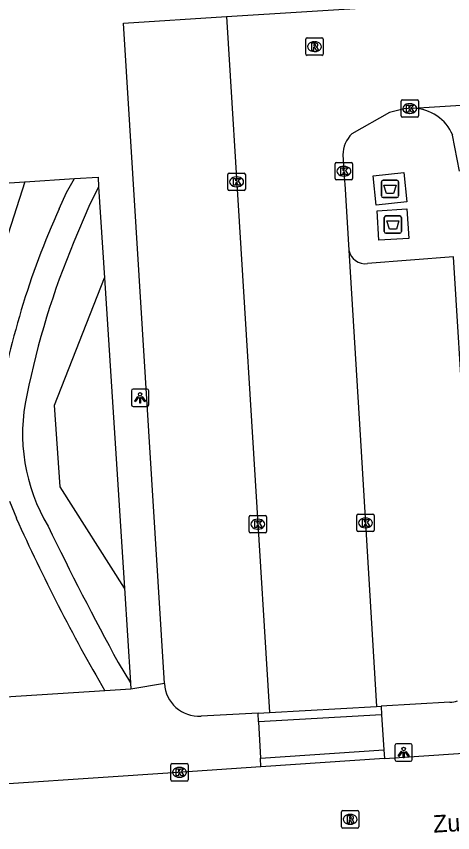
# Model space of a CAD drawing. Extents: x 159689 to 160786, y 387323 to 388339.
# Drawn here: x 160389.12 to 160414.22, y 387693.84 to 387740.81 of the extents above; entities that cross this region are included whole.
import ezdxf

# ---------------------------------------------------------------- set-up
doc = ezdxf.new("R2010")
doc.units = 0
for name, color, linetype in [('IMGEO_Afval_apart_plaats', 7, 'Continuous'), ('IMGEO_Groenvoorziening', 7, 'Continuous'), ('IMGEO_Kolk', 7, 'Continuous'), ('IMGEO_Lichtpunt', 7, 'Continuous'), ('IMGEO_Openbare_ruimte_label', 7, 'Continuous'), ('IMGEO_Rijbaan_lokaal_open', 7, 'Continuous'), ('IMGEO_Rioolput', 7, 'Continuous'), ('IMGEO_Voetpad_gesloten', 7, 'Continuous'), ('IMGEO_Voetpad_halfverhard', 7, 'Continuous'), ('IMGEO_Voetpad_open', 7, 'Continuous')]:
    doc.layers.add(name, color=color, linetype=linetype)

msp = doc.modelspace()

# ---------------------------------------------------------------- linework, layer by layer
at = {"layer": 'IMGEO_Afval_apart_plaats'}
for p, q in [((160410.117, 387730.477), (160410.117, 387731.277)), ((160410.117, 387731.277), (160410.117, 387730.477)), ((160410.217, 387731.377), (160411.007, 387731.377)), ((160411.007, 387731.377), (160410.217, 387731.377)), ((160411.107, 387731.277), (160411.107, 387730.477)), ((160411.107, 387730.477), (160411.107, 387731.277)), ((160411.007, 387730.377), (160410.217, 387730.377)), ((160410.217, 387730.377), (160411.007, 387730.377)), ((160410.382, 387729.322), (160411.172, 387729.322)), ((160411.172, 387729.322), (160410.382, 387729.322)), ((160410.282, 387728.422), (160410.282, 387729.222)), ((160410.282, 387729.222), (160410.282, 387728.422)), ((160411.272, 387729.222), (160411.272, 387728.422)), ((160411.272, 387728.422), (160411.272, 387729.222)), ((160411.172, 387728.322), (160410.382, 387728.322)), ((160410.382, 387728.322), (160411.172, 387728.322))]:
    msp.add_line(p, q, dxfattribs=at)
for points in [[(160410.26, 387731.091), (160410.964, 387731.091), (160410.815, 387730.621), (160410.409, 387730.621), (160410.26, 387731.091)], [(160410.425, 387729.036), (160411.129, 387729.036), (160410.98, 387728.566), (160410.574, 387728.566), (160410.425, 387729.036)]]:
    msp.add_lwpolyline(points, dxfattribs=at)
for centre, start, end in [((160410.217, 387731.277), 90, 180), ((160410.217, 387731.277), 90, 180), ((160411.007, 387731.277), 0, 90), ((160411.007, 387731.277), 360, 90), ((160410.217, 387730.477), 180, 270), ((160410.217, 387730.477), 180, 270), ((160411.007, 387730.477), 270, 0), ((160411.007, 387730.477), 270, 0), ((160410.382, 387729.222), 90, 180), ((160410.382, 387729.222), 90, 180), ((160411.172, 387729.222), 0, 90), ((160411.172, 387729.222), 360, 90), ((160410.382, 387728.422), 180, 270), ((160410.382, 387728.422), 180, 270), ((160411.172, 387728.422), 270, 0), ((160411.172, 387728.422), 270, 0)]:
    msp.add_arc(centre, 0.1, start, end, dxfattribs=at)
at = {"layer": 'IMGEO_Groenvoorziening'}
for points in [[(160389.614, 387731.283), (160386.571, 387721.835), (160379.759, 387730.652)], [(160395.341, 387707.906), (160391.646, 387713.739), (160391.325, 387718.429), (160394.193, 387725.756)]]:
    msp.add_lwpolyline(points, dxfattribs=at)
at = {"layer": 'IMGEO_Kolk'}
for p, q in [((160411.247, 387735.075), (160411.247, 387735.927)), ((160411.322, 387736.001), (160412.174, 387736.001)), ((160412.248, 387735.927), (160412.248, 387735.075)), ((160411.735, 387735.781), (160411.76, 387735.781)), ((160412.174, 387735.001), (160411.322, 387735.001)), ((160411.758, 387735.221), (160411.733, 387735.221)), ((160407.463, 387731.468), (160407.463, 387732.32)), ((160407.538, 387732.394), (160408.39, 387732.394)), ((160407.951, 387732.174), (160407.976, 387732.174)), ((160408.464, 387732.32), (160408.464, 387731.468)), ((160401.292, 387730.857), (160401.292, 387731.709)), ((160401.367, 387731.783), (160402.219, 387731.783)), ((160402.293, 387731.709), (160402.293, 387730.857)), ((160401.78, 387731.563), (160401.805, 387731.563)), ((160408.39, 387731.394), (160407.538, 387731.394)), ((160407.974, 387731.614), (160407.949, 387731.614)), ((160402.219, 387730.783), (160401.367, 387730.783)), ((160401.803, 387731.003), (160401.778, 387731.003)), ((160402.514, 387711.162), (160402.514, 387712.014)), ((160402.589, 387712.088), (160403.441, 387712.088)), ((160403.515, 387712.014), (160403.515, 387711.162)), ((160408.704, 387711.233), (160408.704, 387712.085)), ((160408.779, 387712.159), (160409.631, 387712.159)), ((160409.705, 387712.085), (160409.705, 387711.233)), ((160403.002, 387711.868), (160403.027, 387711.868)), ((160409.192, 387711.939), (160409.217, 387711.939)), ((160403.441, 387711.088), (160402.589, 387711.088)), ((160403.025, 387711.308), (160403, 387711.308)), ((160409.631, 387711.159), (160408.779, 387711.159)), ((160409.215, 387711.379), (160409.19, 387711.379)), ((160398.003, 387696.884), (160398.003, 387697.736)), ((160398.078, 387697.81), (160398.93, 387697.81)), ((160398.491, 387697.59), (160398.516, 387697.59)), ((160399.004, 387697.736), (160399.004, 387696.884)), ((160398.514, 387697.03), (160398.489, 387697.03)), ((160398.93, 387696.81), (160398.078, 387696.81))]:
    msp.add_line(p, q, dxfattribs=at)
for points in [[(160411.247, 387735.075), (160411.247, 387735.927)], [(160411.322, 387736.001), (160412.174, 387736.001)], [(160412.248, 387735.927), (160412.248, 387735.075)], [(160411.568, 387735.701), (160411.691, 387735.701), (160411.691, 387735.55), (160411.821, 387735.701), (160411.985, 387735.701), (160411.839, 387735.55), (160411.992, 387735.301), (160411.84, 387735.301), (160411.755, 387735.465), (160411.691, 387735.398), (160411.691, 387735.301), (160411.568, 387735.301), (160411.568, 387735.701)], [(160412.174, 387735.001), (160411.322, 387735.001)], [(160407.463, 387731.468), (160407.463, 387732.32)], [(160407.538, 387732.394), (160408.39, 387732.394)], [(160408.464, 387732.32), (160408.464, 387731.468)], [(160401.292, 387730.857), (160401.292, 387731.709)], [(160401.367, 387731.783), (160402.219, 387731.783)], [(160402.293, 387731.709), (160402.293, 387730.857)], [(160407.784, 387732.094), (160407.907, 387732.094), (160407.907, 387731.943), (160408.037, 387732.094), (160408.201, 387732.094), (160408.055, 387731.943), (160408.208, 387731.694), (160408.056, 387731.694), (160407.971, 387731.858), (160407.907, 387731.791), (160407.907, 387731.694), (160407.784, 387731.694), (160407.784, 387732.094)], [(160401.613, 387731.483), (160401.736, 387731.483), (160401.736, 387731.332), (160401.866, 387731.483), (160402.03, 387731.483), (160401.884, 387731.332), (160402.037, 387731.083), (160401.885, 387731.083), (160401.8, 387731.247), (160401.736, 387731.18), (160401.736, 387731.083), (160401.613, 387731.083), (160401.613, 387731.483)], [(160408.39, 387731.394), (160407.538, 387731.394)], [(160402.219, 387730.783), (160401.367, 387730.783)], [(160402.514, 387711.162), (160402.514, 387712.014)], [(160402.589, 387712.088), (160403.441, 387712.088)], [(160403.515, 387712.014), (160403.515, 387711.162)], [(160408.704, 387711.233), (160408.704, 387712.085)], [(160408.779, 387712.159), (160409.631, 387712.159)], [(160409.705, 387712.085), (160409.705, 387711.233)], [(160402.835, 387711.788), (160402.958, 387711.788), (160402.958, 387711.637), (160403.088, 387711.788), (160403.252, 387711.788), (160403.106, 387711.637), (160403.259, 387711.388), (160403.107, 387711.388), (160403.022, 387711.552), (160402.958, 387711.485), (160402.958, 387711.388), (160402.835, 387711.388), (160402.835, 387711.788)], [(160409.025, 387711.859), (160409.148, 387711.859), (160409.148, 387711.708), (160409.278, 387711.859), (160409.442, 387711.859), (160409.296, 387711.708), (160409.449, 387711.459), (160409.297, 387711.459), (160409.212, 387711.623), (160409.148, 387711.556), (160409.148, 387711.459), (160409.025, 387711.459), (160409.025, 387711.859)], [(160403.441, 387711.088), (160402.589, 387711.088)], [(160409.631, 387711.159), (160408.779, 387711.159)], [(160398.003, 387696.884), (160398.003, 387697.736)], [(160398.078, 387697.81), (160398.93, 387697.81)], [(160398.324, 387697.51), (160398.447, 387697.51), (160398.447, 387697.359), (160398.577, 387697.51), (160398.741, 387697.51), (160398.595, 387697.359), (160398.748, 387697.11), (160398.596, 387697.11), (160398.511, 387697.274), (160398.447, 387697.207), (160398.447, 387697.11), (160398.324, 387697.11), (160398.324, 387697.51)], [(160399.004, 387697.736), (160399.004, 387696.884)], [(160398.93, 387696.81), (160398.078, 387696.81)]]:
    msp.add_lwpolyline(points, dxfattribs=at)
for centre, start, end in [((160411.324, 387735.925), 91.552, 178.448), ((160411.324, 387735.925), 91.552, 178.448), ((160412.172, 387735.925), 1.552, 88.448), ((160412.172, 387735.925), 1.552, 88.448), ((160411.324, 387735.077), 181.552, 268.448), ((160411.324, 387735.077), 181.552, 268.448), ((160412.172, 387735.077), 271.552, 358.448), ((160412.172, 387735.077), 271.552, 358.448), ((160407.54, 387732.318), 91.552, 178.448), ((160407.54, 387732.318), 91.552, 178.448), ((160408.388, 387732.318), 1.552, 88.448), ((160408.388, 387732.318), 1.552, 88.448), ((160401.369, 387731.707), 91.552, 178.448), ((160401.369, 387731.707), 91.552, 178.448), ((160402.217, 387731.707), 1.552, 88.448), ((160402.217, 387731.707), 1.552, 88.448), ((160407.54, 387731.47), 181.552, 268.448), ((160407.54, 387731.47), 181.552, 268.448), ((160408.388, 387731.47), 271.552, 358.448), ((160408.388, 387731.47), 271.552, 358.448), ((160401.369, 387730.859), 181.552, 268.448), ((160401.369, 387730.859), 181.552, 268.448), ((160402.217, 387730.859), 271.552, 358.448), ((160402.217, 387730.859), 271.552, 358.448), ((160402.591, 387712.012), 91.552, 178.448), ((160402.591, 387712.012), 91.552, 178.448), ((160403.439, 387712.012), 1.552, 88.448), ((160403.439, 387712.012), 1.552, 88.448), ((160408.781, 387712.083), 91.552, 178.448), ((160408.781, 387712.083), 91.552, 178.448), ((160409.629, 387712.083), 1.552, 88.448), ((160409.629, 387712.083), 1.552, 88.448), ((160402.591, 387711.164), 181.552, 268.448), ((160402.591, 387711.164), 181.552, 268.448), ((160403.439, 387711.164), 271.552, 358.448), ((160403.439, 387711.164), 271.552, 358.448), ((160408.781, 387711.235), 181.552, 268.448), ((160408.781, 387711.235), 181.552, 268.448), ((160409.629, 387711.235), 271.552, 358.448), ((160409.629, 387711.235), 271.552, 358.448), ((160398.08, 387697.734), 91.552, 178.448), ((160398.08, 387697.734), 91.552, 178.448), ((160398.928, 387697.734), 1.552, 88.448), ((160398.928, 387697.734), 1.552, 88.448), ((160398.08, 387696.886), 181.552, 268.448), ((160398.08, 387696.886), 181.552, 268.448), ((160398.928, 387696.886), 271.552, 358.448), ((160398.928, 387696.886), 271.552, 358.448)]:
    msp.add_arc(centre, 0.0765, start, end, dxfattribs=at)
for centre, major_axis, ratio, start_param, end_param in [((160411.734, 387735.501), (-0.387, 0.002), 0.722429, 4.712389, 7.853982), ((160411.759, 387735.501), (-0.39, 0.002), 0.717154, 1.570796, 4.712389), ((160407.95, 387731.894), (-0.387, 0.002), 0.722429, 4.712389, 7.853982), ((160407.975, 387731.894), (-0.39, 0.002), 0.717154, 1.570796, 4.712389), ((160401.779, 387731.283), (-0.387, 0.002), 0.722429, 4.712389, 7.853982), ((160401.804, 387731.283), (-0.39, 0.002), 0.717154, 1.570796, 4.712389), ((160403.001, 387711.588), (-0.387, 0.002), 0.722429, 4.712389, 7.853982), ((160403.026, 387711.588), (-0.39, 0.002), 0.717154, 1.570796, 4.712389), ((160409.191, 387711.659), (-0.387, 0.002), 0.722429, 4.712389, 7.853982), ((160409.216, 387711.659), (-0.39, 0.002), 0.717154, 1.570796, 4.712389), ((160398.49, 387697.31), (-0.387, 0.002), 0.722429, 4.712389, 7.853982), ((160398.515, 387697.31), (-0.39, 0.002), 0.717154, 1.570796, 4.712389)]:
    msp.add_ellipse(centre, major_axis=major_axis, ratio=ratio, start_param=start_param, end_param=end_param, dxfattribs=at)
at = {"layer": 'IMGEO_Lichtpunt'}
for p, q in [((160395.742, 387719.261), (160395.742, 387718.454)), ((160395.742, 387719.261), (160395.742, 387718.454)), ((160396.644, 387719.356), (160395.836, 387719.356)), ((160396.644, 387719.356), (160395.836, 387719.356)), ((160396.738, 387718.454), (160396.738, 387719.261)), ((160396.738, 387718.454), (160396.738, 387719.261)), ((160395.836, 387718.36), (160396.644, 387718.36)), ((160395.836, 387718.36), (160396.644, 387718.36)), ((160410.898, 387698.854), (160410.898, 387698.047)), ((160410.898, 387698.854), (160410.898, 387698.047)), ((160411.8, 387698.949), (160410.992, 387698.949)), ((160411.8, 387698.949), (160410.992, 387698.949)), ((160411.894, 387698.047), (160411.894, 387698.854)), ((160411.894, 387698.047), (160411.894, 387698.854)), ((160410.992, 387697.953), (160411.8, 387697.953)), ((160410.992, 387697.953), (160411.8, 387697.953))]:
    msp.add_line(p, q, dxfattribs=at)
for points in [[(160396.116, 387718.925), (160396.155, 387718.897), (160395.967, 387718.635), (160395.929, 387718.662), (160396.116, 387718.925)], [(160396.218, 387718.877), (160396.265, 387718.877), (160396.265, 387718.555), (160396.218, 387718.555), (160396.218, 387718.877)], [(160396.328, 387718.897), (160396.366, 387718.924), (160396.553, 387718.662), (160396.514, 387718.634), (160396.328, 387718.897)], [(160411.272, 387698.518), (160411.311, 387698.49), (160411.123, 387698.228), (160411.085, 387698.255), (160411.272, 387698.518)], [(160411.374, 387698.47), (160411.421, 387698.47), (160411.421, 387698.148), (160411.374, 387698.148), (160411.374, 387698.47)], [(160411.484, 387698.49), (160411.522, 387698.517), (160411.709, 387698.255), (160411.67, 387698.227), (160411.484, 387698.49)]]:
    msp.add_lwpolyline(points, dxfattribs=at)
for centre in [(160396.241, 387719.059), (160411.397, 387698.652)]:
    msp.add_circle(centre, 0.0994, dxfattribs=at)
for centre, start, end in [((160395.836, 387719.261), 90, 180), ((160395.836, 387719.261), 90, 180), ((160396.644, 387719.261), 0, 90), ((160396.644, 387719.261), 0, 90), ((160395.836, 387718.454), 180, 270), ((160395.836, 387718.454), 180, 270), ((160396.644, 387718.454), 270, 0), ((160396.644, 387718.454), 270, 360), ((160410.992, 387698.854), 90, 180), ((160410.992, 387698.854), 90, 180), ((160411.8, 387698.854), 0, 90), ((160411.8, 387698.854), 0, 90), ((160410.992, 387698.047), 180, 270), ((160410.992, 387698.047), 180, 270), ((160411.8, 387698.047), 270, 0), ((160411.8, 387698.047), 270, 360)]:
    msp.add_arc(centre, 0.0946, start, end, dxfattribs=at)
at = {"layer": 'IMGEO_Rijbaan_lokaal_open'}
for points in [[(160401.205, 387740.791), (160474.828, 387745.401), (160475.198, 387739.486)], [(160401.205, 387740.791), (160403.689, 387700.759)], [(160411.947, 387735.514), (160475.198, 387739.486)], [(160411.947, 387735.514), (160411.435, 387735.482), (160410.59, 387735.278), (160408.421, 387734.047)], [(160407.905, 387732.831), (160407.998, 387731.324), (160408.01, 387731.163), (160408.247, 387727.351)], [(160408.247, 387727.351), (160408.92, 387716.402), (160409.837, 387701.102)], [(160410.295, 387698.102), (160425.883, 387699.152), (160447.454, 387700.489), (160464.79, 387701.481), (160477.777, 387702.367), (160477.957, 387702.379), (160486.008, 387702.939), (160491.682, 387703.355)], [(160403.689, 387700.759), (160409.837, 387701.102)], [(160410.295, 387698.102), (160403.188, 387697.624)], [(160403.188, 387697.624), (160398.414, 387697.302), (160369.75, 387695.391)]]:
    msp.add_lwpolyline(points, dxfattribs=at)
msp.add_arc((160409.643, 387732.811), 1.738, 134.6715, 179.3414, dxfattribs=at)
at = {"layer": 'IMGEO_Rioolput'}
for p, q in [((160405.769, 387738.636), (160405.769, 387739.488)), ((160405.844, 387739.562), (160406.696, 387739.562)), ((160406.257, 387739.342), (160406.282, 387739.342)), ((160406.77, 387739.488), (160406.77, 387738.636)), ((160406.28, 387738.782), (160406.255, 387738.782)), ((160406.696, 387738.562), (160405.844, 387738.562)), ((160407.817, 387694.18), (160407.817, 387695.032)), ((160407.892, 387695.106), (160408.744, 387695.106)), ((160408.818, 387695.032), (160408.818, 387694.18)), ((160408.305, 387694.886), (160408.33, 387694.886)), ((160408.744, 387694.106), (160407.892, 387694.106)), ((160408.328, 387694.326), (160408.303, 387694.326))]:
    msp.add_line(p, q, dxfattribs=at)
for points in [[(160405.769, 387738.636), (160405.769, 387739.488)], [(160405.844, 387739.562), (160406.696, 387739.562)], [(160406.358, 387739.26), (160406.106, 387739.262), (160406.106, 387738.862)], [(160406.77, 387739.488), (160406.77, 387738.636)], [(160406.106, 387738.862), (160406.23, 387738.862), (160406.23, 387739.024), (160406.241, 387739.024)], [(160406.284, 387739.181), (160406.23, 387739.181), (160406.23, 387739.1)], [(160406.23, 387739.1), (160406.282, 387739.1)], [(160406.288, 387738.995), (160406.359, 387738.862), (160406.499, 387738.862), (160406.434, 387738.988)], [(160406.696, 387738.562), (160405.844, 387738.562)], [(160407.817, 387694.18), (160407.817, 387695.032)], [(160407.892, 387695.106), (160408.744, 387695.106)], [(160408.818, 387695.032), (160408.818, 387694.18)], [(160408.406, 387694.804), (160408.154, 387694.806), (160408.154, 387694.406)], [(160408.154, 387694.406), (160408.278, 387694.406), (160408.278, 387694.568), (160408.289, 387694.568)], [(160408.332, 387694.725), (160408.278, 387694.725), (160408.278, 387694.644)], [(160408.278, 387694.644), (160408.33, 387694.644)], [(160408.744, 387694.106), (160407.892, 387694.106)], [(160408.336, 387694.539), (160408.407, 387694.406), (160408.547, 387694.406), (160408.482, 387694.532)]]:
    msp.add_lwpolyline(points, dxfattribs=at)
for centre, radius, start, end in [((160405.846, 387739.486), 0.0765, 91.552, 178.448), ((160405.846, 387739.486), 0.0765, 91.552, 178.448), ((160406.357, 387739.15), 0.109, 350.3612, 89.416), ((160406.694, 387739.486), 0.0765, 1.552, 88.448), ((160406.694, 387739.486), 0.0765, 1.552, 88.448), ((160406.24, 387738.971), 0.0533, 26.0293, 88.6989), ((160406.266, 387739.289), 0.19, 274.7715, 282.9687), ((160406.29, 387739.085), 0.0964, 77.0061, 93.1865), ((160406.304, 387739.142), 0.0378, 276.6634, 79.6772), ((160406.355, 387739.15), 0.112, 277.5842, 350.9817), ((160406.339, 387738.935), 0.108, 29.5134, 73.7905), ((160405.846, 387738.638), 0.0765, 181.552, 268.448), ((160405.846, 387738.638), 0.0765, 181.552, 268.448), ((160406.694, 387738.638), 0.0765, 271.552, 358.448), ((160406.694, 387738.638), 0.0765, 271.552, 358.448), ((160407.894, 387695.03), 0.0765, 91.552, 178.448), ((160407.894, 387695.03), 0.0765, 91.552, 178.448), ((160408.742, 387695.03), 0.0765, 1.552, 88.448), ((160408.742, 387695.03), 0.0765, 1.552, 88.448), ((160408.288, 387694.515), 0.0533, 26.0293, 88.6989), ((160408.314, 387694.833), 0.19, 274.7715, 282.9687), ((160408.338, 387694.629), 0.0964, 77.0061, 93.1865), ((160408.352, 387694.686), 0.0378, 276.6634, 79.6772), ((160408.405, 387694.694), 0.109, 350.3612, 89.416), ((160408.403, 387694.694), 0.112, 277.5842, 350.9817), ((160408.387, 387694.479), 0.108, 29.5134, 73.7905), ((160407.894, 387694.182), 0.0765, 181.552, 268.448), ((160407.894, 387694.182), 0.0765, 181.552, 268.448), ((160408.742, 387694.182), 0.0765, 271.552, 358.448), ((160408.742, 387694.182), 0.0765, 271.552, 358.448)]:
    msp.add_arc(centre, radius, start, end, dxfattribs=at)
for centre, major_axis, ratio, start_param, end_param in [((160406.256, 387739.062), (-0.387, 0.002), 0.722429, 4.712389, 7.853982), ((160406.281, 387739.062), (-0.39, 0.002), 0.717154, 1.570796, 4.712389), ((160408.304, 387694.606), (-0.387, 0.002), 0.722429, 4.712389, 7.853982), ((160408.329, 387694.606), (-0.39, 0.002), 0.717154, 1.570796, 4.712389)]:
    msp.add_ellipse(centre, major_axis=major_axis, ratio=ratio, start_param=start_param, end_param=end_param, dxfattribs=at)
at = {"layer": 'IMGEO_Voetpad_gesloten'}
for points in [[(160409.823, 387729.942), (160409.641, 387731.622), (160411.402, 387731.813), (160411.584, 387730.133), (160409.823, 387729.942)], [(160411.688, 387728.025), (160409.97, 387727.92), (160409.866, 387729.618), (160411.584, 387729.723), (160411.688, 387728.025)]]:
    msp.add_lwpolyline(points, dxfattribs=at)
at = {"layer": 'IMGEO_Voetpad_halfverhard'}
for points in [[(160391.588, 387729.737), (160392.007, 387730.678), (160392.474, 387731.466)], [(160393.857, 387730.993), (160393.287, 387729.86), (160392.437, 387727.835)], [(160388.738, 387712.919), (160389.124, 387711.926)], [(160394.978, 387703.633), (160395.69, 387702.468)]]:
    msp.add_lwpolyline(points, dxfattribs=at)
for centre, radius, start, end in [((160434.273, 387710.435), 46.847, 155.6675, 170.8862), ((160434.725, 387710.033), 45.882, 157.1701, 168.7067), ((160399.788, 387716.77), 10.305, 167.3978, 210.9827), ((160487.793, 387756.234), 108.161, 204.1826, 210.09191), ((160550.935, 387788.732), 177.664, 205.77937, 208.61946)]:
    msp.add_arc(centre, radius, start, end, dxfattribs=at)
at = {"layer": 'IMGEO_Voetpad_open'}
for points in [[(160397.636, 387702.411), (160395.278, 387740.403), (160401.205, 387740.791)], [(160414.616, 387731.888), (160414.216, 387733.972)], [(160379.759, 387730.652), (160389.614, 387731.283)], [(160389.614, 387731.283), (160392.474, 387731.466)], [(160392.474, 387731.466), (160393.821, 387731.552), (160393.857, 387730.993)], [(160393.857, 387730.993), (160394.193, 387725.756)], [(160415.711, 387703.19), (160414.898, 387716.766), (160414.267, 387726.968), (160409.312, 387726.577)], [(160394.193, 387725.756), (160395.341, 387707.906)], [(160395.341, 387707.906), (160395.69, 387702.468)], [(160395.714, 387702.1), (160394.21, 387702.003)], [(160395.69, 387702.468), (160395.714, 387702.1)], [(160397.636, 387702.411), (160395.714, 387702.1)], [(160394.21, 387702.003), (160378.274, 387700.977)], [(160414.062, 387701.338), (160410.104, 387701.117)], [(160403.024, 387700.722), (160399.744, 387700.538)], [(160403.024, 387700.722), (160403.689, 387700.759)], [(160403.047, 387700.223), (160403.024, 387700.722)], [(160409.837, 387701.102), (160410.104, 387701.117)], [(160410.104, 387701.117), (160410.127, 387700.618)], [(160410.127, 387700.618), (160403.047, 387700.223)], [(160403.047, 387700.223), (160403.16, 387698.122)], [(160410.127, 387700.618), (160410.267, 387698.601)], [(160403.16, 387698.122), (160410.267, 387698.601)], [(160410.267, 387698.601), (160410.295, 387698.102)], [(160403.188, 387697.624), (160403.16, 387698.122)]]:
    msp.add_lwpolyline(points, dxfattribs=at)
for centre, radius, start, end in [((160411.89, 387732.99), 2.525, 22.8905, 88.7099), ((160409.199, 387727.541), 0.971, 191.2899, 276.6937), ((160399.633, 387702.536), 2.001, 183.5744, 273.1822), ((160413.964, 387703.09), 1.755, 273.2151, 287.5583)]:
    msp.add_arc(centre, radius, start, end, dxfattribs=at)

# ---------------------------------------------------------------- texts
at = {"layer": 'IMGEO_Openbare_ruimte_label'}
msp.add_text('Zuiderzeelaan', height=1, rotation=3.4977, dxfattribs=at).set_placement((160413.12, 387693.835))

doc.saveas('drawing.dxf')
